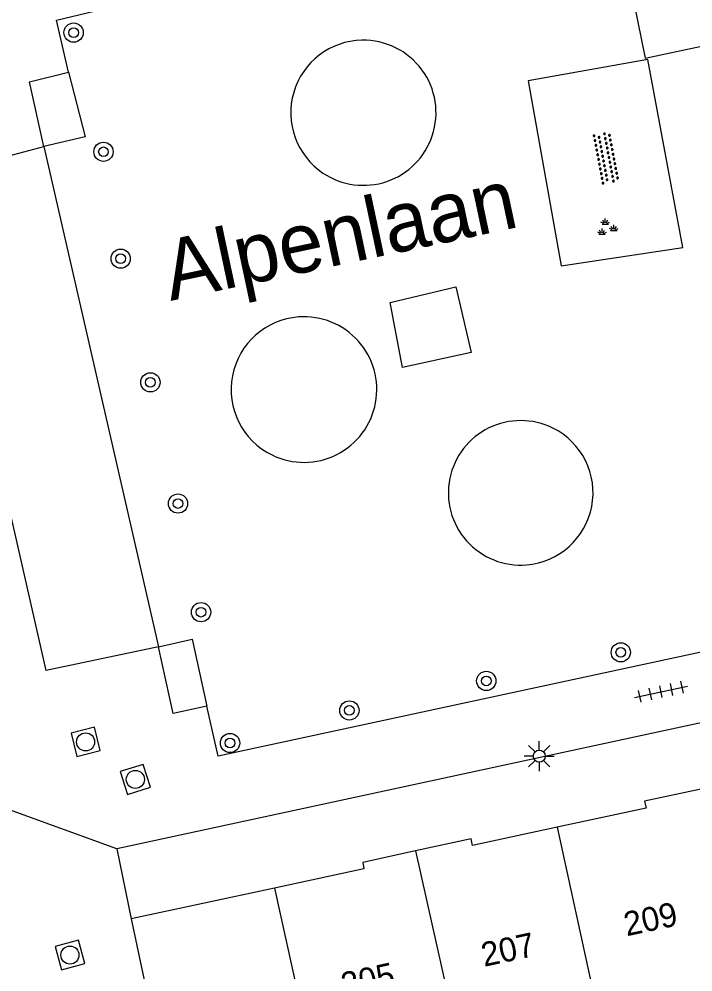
# Model space of a CAD drawing. Extents: x 132994 to 136000, y 393499 to 395512.
# Drawn here: x 134779.08 to 134807.08, y 394252.87 to 394292.48 of the extents above; entities that cross this region are included whole.
import ezdxf

# ---------------------------------------------------------------- set-up
doc = ezdxf.new("R2010")
doc.units = 0
for name, color, linetype in [('gg-anno-huisnummerreeks BGT', 7, 'Continuous'), ('gg-anno-openbare ruimte label', 7, 'Continuous'), ('gg-bbg-hoofdgebouw', 7, 'Continuous'), ('gg-bbg-tussenscheiding', 7, 'Continuous'), ('gg-knt-verharding', 7, 'Continuous'), ('gt-grn-groengrens', 7, 'Continuous'), ('gt-grn-weggrens', 7, 'Continuous'), ('gt-symb-boom', 7, 'Continuous'), ('gt-symb-groenvak', 7, 'Continuous'), ('gt-symb-lichtmast', 7, 'Continuous'), ('gt-symb-overige verharding', 7, 'Continuous'), ('gt-symb-rioolschacht', 7, 'Continuous'), ('gt-symb-tegel verharding', 7, 'Continuous')]:
    doc.layers.add(name, color=color, linetype=linetype)

# ---------------------------------------------------------------- blocks, each defined once
blk = doc.blocks.new('gt0-BOOM')
at = {"layer": 'gt-symb-boom'}
for radius in [0.4, 0.2]:
    blk.add_circle((0, 0), radius, dxfattribs=at)
blk = doc.blocks.new('gt0-GRVAK')
at = {"layer": 'gt-symb-groenvak'}
for p, q in [((-0.11, 0.189), (-0.228, 0.24)), ((-0.182, 0.153), (0.088, 0.153)), ((-0.091, 0.211), (-0.156, 0.322)), ((-0.047, 0.214), (-0.047, 0.393)), ((-0.004, 0.211), (0.061, 0.322)), ((0.015, 0.189), (0.133, 0.24)), ((0.262, -0.052), (0.197, 0.059)), ((0.305, -0.049), (0.305, 0.13)), ((0.349, -0.052), (0.414, 0.059)), ((-0.245, -0.228), (-0.363, -0.177)), ((-0.318, -0.264), (-0.047, -0.264)), ((-0.226, -0.206), (-0.291, -0.095)), ((-0.183, -0.203), (-0.183, -0.024)), ((-0.139, -0.206), (-0.074, -0.095)), ((-0.12, -0.228), (-0.002, -0.177)), ((0.243, -0.074), (0.125, -0.023)), ((0.17, -0.11), (0.441, -0.11)), ((0.368, -0.074), (0.486, -0.023))]:
    blk.add_line(p, q, dxfattribs=at)
blk = doc.blocks.new('gt0-OVH')
at = {"layer": 'gt-symb-overige verharding'}
for points in [[(-0.972, 0.298), (-0.967, 0.308), (-0.965, 0.319), (-0.966, 0.33), (-0.971, 0.34), (-0.978, 0.348), (-0.988, 0.353), (-0.999, 0.355), (-1.01, 0.354), (-1.02, 0.349), (-1.028, 0.342), (-1.033, 0.332), (-1.035, 0.321), (-1.034, 0.31), (-1.029, 0.3), (-1.022, 0.292), (-1.012, 0.287), (-1.001, 0.285), (-0.99, 0.286), (-0.98, 0.291)], [(-0.872, 0.106), (-0.867, 0.116), (-0.865, 0.126), (-0.866, 0.137), (-0.871, 0.147), (-0.878, 0.156), (-0.888, 0.161), (-0.899, 0.163), (-0.91, 0.162), (-0.92, 0.157), (-0.928, 0.15), (-0.933, 0.14), (-0.935, 0.129), (-0.934, 0.118), (-0.929, 0.108), (-0.922, 0.1), (-0.912, 0.095), (-0.901, 0.092), (-0.89, 0.094), (-0.88, 0.098)], [(-0.772, 0.298), (-0.767, 0.308), (-0.765, 0.319), (-0.766, 0.33), (-0.771, 0.34), (-0.778, 0.348), (-0.788, 0.353), (-0.799, 0.355), (-0.81, 0.354), (-0.82, 0.349), (-0.828, 0.342), (-0.833, 0.332), (-0.835, 0.321), (-0.834, 0.31), (-0.829, 0.3), (-0.822, 0.292), (-0.812, 0.287), (-0.801, 0.285), (-0.79, 0.286), (-0.78, 0.291)], [(-0.672, 0.106), (-0.667, 0.116), (-0.665, 0.126), (-0.666, 0.137), (-0.671, 0.147), (-0.678, 0.156), (-0.688, 0.161), (-0.699, 0.163), (-0.71, 0.162), (-0.72, 0.157), (-0.728, 0.15), (-0.733, 0.14), (-0.735, 0.129), (-0.734, 0.118), (-0.729, 0.108), (-0.722, 0.1), (-0.712, 0.095), (-0.701, 0.092), (-0.69, 0.094), (-0.68, 0.098)], [(-0.572, 0.298), (-0.567, 0.308), (-0.565, 0.319), (-0.566, 0.33), (-0.571, 0.34), (-0.578, 0.348), (-0.588, 0.353), (-0.599, 0.355), (-0.61, 0.354), (-0.62, 0.349), (-0.628, 0.342), (-0.633, 0.332), (-0.635, 0.321), (-0.634, 0.31), (-0.629, 0.3), (-0.622, 0.292), (-0.612, 0.287), (-0.601, 0.285), (-0.59, 0.286), (-0.58, 0.291)], [(-0.472, 0.106), (-0.467, 0.116), (-0.465, 0.126), (-0.466, 0.137), (-0.471, 0.147), (-0.478, 0.156), (-0.488, 0.161), (-0.499, 0.163), (-0.51, 0.162), (-0.52, 0.157), (-0.528, 0.15), (-0.533, 0.14), (-0.535, 0.129), (-0.534, 0.118), (-0.529, 0.108), (-0.522, 0.1), (-0.512, 0.095), (-0.501, 0.092), (-0.49, 0.094), (-0.48, 0.098)], [(-0.372, 0.298), (-0.367, 0.308), (-0.365, 0.319), (-0.366, 0.33), (-0.371, 0.34), (-0.378, 0.348), (-0.388, 0.353), (-0.399, 0.355), (-0.41, 0.354), (-0.42, 0.349), (-0.428, 0.342), (-0.433, 0.332), (-0.435, 0.321), (-0.434, 0.31), (-0.429, 0.3), (-0.422, 0.292), (-0.412, 0.287), (-0.401, 0.285), (-0.39, 0.286), (-0.38, 0.291)], [(-0.272, 0.106), (-0.267, 0.116), (-0.265, 0.126), (-0.266, 0.137), (-0.271, 0.147), (-0.278, 0.156), (-0.288, 0.161), (-0.299, 0.163), (-0.31, 0.162), (-0.32, 0.157), (-0.328, 0.15), (-0.333, 0.14), (-0.335, 0.129), (-0.334, 0.118), (-0.329, 0.108), (-0.322, 0.1), (-0.312, 0.095), (-0.301, 0.092), (-0.29, 0.094), (-0.28, 0.098)], [(-0.172, 0.298), (-0.167, 0.308), (-0.165, 0.319), (-0.166, 0.33), (-0.171, 0.34), (-0.178, 0.348), (-0.188, 0.353), (-0.199, 0.355), (-0.21, 0.354), (-0.22, 0.349), (-0.228, 0.342), (-0.233, 0.332), (-0.235, 0.321), (-0.234, 0.31), (-0.229, 0.3), (-0.222, 0.292), (-0.212, 0.287), (-0.201, 0.285), (-0.19, 0.286), (-0.18, 0.291)], [(-0.072, 0.106), (-0.067, 0.116), (-0.065, 0.126), (-0.066, 0.137), (-0.071, 0.147), (-0.078, 0.156), (-0.088, 0.161), (-0.099, 0.163), (-0.11, 0.162), (-0.12, 0.157), (-0.128, 0.15), (-0.133, 0.14), (-0.135, 0.129), (-0.134, 0.118), (-0.129, 0.108), (-0.122, 0.1), (-0.112, 0.095), (-0.101, 0.092), (-0.09, 0.094), (-0.08, 0.098)], [(0.028, 0.298), (0.033, 0.308), (0.035, 0.319), (0.034, 0.33), (0.029, 0.34), (0.022, 0.348), (0.012, 0.353), (0.001, 0.355), (-0.01, 0.354), (-0.02, 0.349), (-0.028, 0.342), (-0.033, 0.332), (-0.035, 0.321), (-0.034, 0.31), (-0.029, 0.3), (-0.022, 0.292), (-0.012, 0.287), (-0.001, 0.285), (0.01, 0.286), (0.02, 0.291)], [(0.128, 0.106), (0.133, 0.116), (0.135, 0.126), (0.134, 0.137), (0.129, 0.147), (0.122, 0.156), (0.112, 0.161), (0.101, 0.163), (0.09, 0.162), (0.08, 0.157), (0.072, 0.15), (0.067, 0.14), (0.065, 0.129), (0.066, 0.118), (0.071, 0.108), (0.078, 0.1), (0.088, 0.095), (0.099, 0.092), (0.11, 0.094), (0.12, 0.098)], [(0.228, 0.298), (0.233, 0.308), (0.235, 0.319), (0.234, 0.33), (0.229, 0.34), (0.222, 0.348), (0.212, 0.353), (0.201, 0.355), (0.19, 0.354), (0.18, 0.349), (0.172, 0.342), (0.167, 0.332), (0.165, 0.321), (0.166, 0.31), (0.171, 0.3), (0.178, 0.292), (0.188, 0.287), (0.199, 0.285), (0.21, 0.286), (0.22, 0.291)], [(0.328, 0.106), (0.333, 0.116), (0.335, 0.126), (0.334, 0.137), (0.329, 0.147), (0.322, 0.156), (0.312, 0.161), (0.301, 0.163), (0.29, 0.162), (0.28, 0.157), (0.272, 0.15), (0.267, 0.14), (0.265, 0.129), (0.266, 0.118), (0.271, 0.108), (0.278, 0.1), (0.288, 0.095), (0.299, 0.092), (0.31, 0.094), (0.32, 0.098)], [(0.428, 0.298), (0.433, 0.308), (0.435, 0.319), (0.434, 0.33), (0.429, 0.34), (0.422, 0.348), (0.412, 0.353), (0.401, 0.355), (0.39, 0.354), (0.38, 0.349), (0.372, 0.342), (0.367, 0.332), (0.365, 0.321), (0.366, 0.31), (0.371, 0.3), (0.378, 0.292), (0.388, 0.287), (0.399, 0.285), (0.41, 0.286), (0.42, 0.291)], [(0.528, 0.106), (0.533, 0.116), (0.535, 0.126), (0.534, 0.137), (0.529, 0.147), (0.522, 0.156), (0.512, 0.161), (0.501, 0.163), (0.49, 0.162), (0.48, 0.157), (0.472, 0.15), (0.467, 0.14), (0.465, 0.129), (0.466, 0.118), (0.471, 0.108), (0.478, 0.1), (0.488, 0.095), (0.499, 0.092), (0.51, 0.094), (0.52, 0.098)], [(0.628, 0.298), (0.633, 0.308), (0.635, 0.319), (0.634, 0.33), (0.629, 0.34), (0.622, 0.348), (0.612, 0.353), (0.601, 0.355), (0.59, 0.354), (0.58, 0.349), (0.572, 0.342), (0.567, 0.332), (0.565, 0.321), (0.566, 0.31), (0.571, 0.3), (0.578, 0.292), (0.588, 0.287), (0.599, 0.285), (0.61, 0.286), (0.62, 0.291)], [(0.728, 0.106), (0.733, 0.116), (0.735, 0.126), (0.734, 0.137), (0.729, 0.147), (0.722, 0.156), (0.712, 0.161), (0.701, 0.163), (0.69, 0.162), (0.68, 0.157), (0.672, 0.15), (0.667, 0.14), (0.665, 0.129), (0.666, 0.118), (0.671, 0.108), (0.678, 0.1), (0.688, 0.095), (0.699, 0.092), (0.71, 0.094), (0.72, 0.098)], [(0.828, 0.298), (0.833, 0.308), (0.835, 0.319), (0.834, 0.33), (0.829, 0.34), (0.822, 0.348), (0.812, 0.353), (0.801, 0.355), (0.79, 0.354), (0.78, 0.349), (0.772, 0.342), (0.767, 0.332), (0.765, 0.321), (0.766, 0.31), (0.771, 0.3), (0.778, 0.292), (0.788, 0.287), (0.799, 0.285), (0.81, 0.286), (0.82, 0.291)], [(0.928, 0.106), (0.933, 0.116), (0.935, 0.126), (0.934, 0.137), (0.929, 0.147), (0.922, 0.156), (0.912, 0.161), (0.901, 0.163), (0.89, 0.162), (0.88, 0.157), (0.872, 0.15), (0.867, 0.14), (0.865, 0.129), (0.866, 0.118), (0.871, 0.108), (0.878, 0.1), (0.888, 0.095), (0.899, 0.092), (0.91, 0.094), (0.92, 0.098)], [(1.028, 0.298), (1.033, 0.308), (1.035, 0.319), (1.034, 0.33), (1.029, 0.34), (1.022, 0.348), (1.012, 0.353), (1.001, 0.355), (0.99, 0.354), (0.98, 0.349), (0.972, 0.342), (0.967, 0.332), (0.965, 0.321), (0.966, 0.31), (0.971, 0.3), (0.978, 0.292), (0.988, 0.287), (0.999, 0.285), (1.01, 0.286), (1.02, 0.291)], [(-0.972, -0.142), (-0.967, -0.132), (-0.965, -0.121), (-0.966, -0.11), (-0.971, -0.1), (-0.978, -0.092), (-0.988, -0.087), (-0.999, -0.085), (-1.01, -0.086), (-1.02, -0.091), (-1.028, -0.098), (-1.033, -0.108), (-1.035, -0.119), (-1.034, -0.13), (-1.029, -0.14), (-1.022, -0.148), (-1.012, -0.153), (-1.001, -0.155), (-0.99, -0.154), (-0.98, -0.149)], [(-0.872, -0.334), (-0.867, -0.324), (-0.865, -0.314), (-0.866, -0.303), (-0.871, -0.293), (-0.878, -0.284), (-0.888, -0.279), (-0.899, -0.277), (-0.91, -0.278), (-0.92, -0.283), (-0.928, -0.29), (-0.933, -0.3), (-0.935, -0.311), (-0.934, -0.322), (-0.929, -0.332), (-0.922, -0.34), (-0.912, -0.345), (-0.901, -0.348), (-0.89, -0.346), (-0.88, -0.342)], [(-0.772, -0.142), (-0.767, -0.132), (-0.765, -0.121), (-0.766, -0.11), (-0.771, -0.1), (-0.778, -0.092), (-0.788, -0.087), (-0.799, -0.085), (-0.81, -0.086), (-0.82, -0.091), (-0.828, -0.098), (-0.833, -0.108), (-0.835, -0.119), (-0.834, -0.13), (-0.829, -0.14), (-0.822, -0.148), (-0.812, -0.153), (-0.801, -0.155), (-0.79, -0.154), (-0.78, -0.149)], [(-0.672, -0.334), (-0.667, -0.324), (-0.665, -0.314), (-0.666, -0.303), (-0.671, -0.293), (-0.678, -0.284), (-0.688, -0.279), (-0.699, -0.277), (-0.71, -0.278), (-0.72, -0.283), (-0.728, -0.29), (-0.733, -0.3), (-0.735, -0.311), (-0.734, -0.322), (-0.729, -0.332), (-0.722, -0.34), (-0.712, -0.345), (-0.701, -0.348), (-0.69, -0.346), (-0.68, -0.342)], [(-0.572, -0.142), (-0.567, -0.132), (-0.565, -0.121), (-0.566, -0.11), (-0.571, -0.1), (-0.578, -0.092), (-0.588, -0.087), (-0.599, -0.085), (-0.61, -0.086), (-0.62, -0.091), (-0.628, -0.098), (-0.633, -0.108), (-0.635, -0.119), (-0.634, -0.13), (-0.629, -0.14), (-0.622, -0.148), (-0.612, -0.153), (-0.601, -0.155), (-0.59, -0.154), (-0.58, -0.149)], [(-0.472, -0.334), (-0.467, -0.324), (-0.465, -0.314), (-0.466, -0.303), (-0.471, -0.293), (-0.478, -0.284), (-0.488, -0.279), (-0.499, -0.277), (-0.51, -0.278), (-0.52, -0.283), (-0.528, -0.29), (-0.533, -0.3), (-0.535, -0.311), (-0.534, -0.322), (-0.529, -0.332), (-0.522, -0.34), (-0.512, -0.345), (-0.501, -0.348), (-0.49, -0.346), (-0.48, -0.342)], [(-0.372, -0.142), (-0.367, -0.132), (-0.365, -0.121), (-0.366, -0.11), (-0.371, -0.1), (-0.378, -0.092), (-0.388, -0.087), (-0.399, -0.085), (-0.41, -0.086), (-0.42, -0.091), (-0.428, -0.098), (-0.433, -0.108), (-0.435, -0.119), (-0.434, -0.13), (-0.429, -0.14), (-0.422, -0.148), (-0.412, -0.153), (-0.401, -0.155), (-0.39, -0.154), (-0.38, -0.149)], [(-0.272, -0.334), (-0.267, -0.324), (-0.265, -0.314), (-0.266, -0.303), (-0.271, -0.293), (-0.278, -0.284), (-0.288, -0.279), (-0.299, -0.277), (-0.31, -0.278), (-0.32, -0.283), (-0.328, -0.29), (-0.333, -0.3), (-0.335, -0.311), (-0.334, -0.322), (-0.329, -0.332), (-0.322, -0.34), (-0.312, -0.345), (-0.301, -0.348), (-0.29, -0.346), (-0.28, -0.342)], [(-0.172, -0.142), (-0.167, -0.132), (-0.165, -0.121), (-0.166, -0.11), (-0.171, -0.1), (-0.178, -0.092), (-0.188, -0.087), (-0.199, -0.085), (-0.21, -0.086), (-0.22, -0.091), (-0.228, -0.098), (-0.233, -0.108), (-0.235, -0.119), (-0.234, -0.13), (-0.229, -0.14), (-0.222, -0.148), (-0.212, -0.153), (-0.201, -0.155), (-0.19, -0.154), (-0.18, -0.149)], [(-0.072, -0.334), (-0.067, -0.324), (-0.065, -0.314), (-0.066, -0.303), (-0.071, -0.293), (-0.078, -0.284), (-0.088, -0.279), (-0.099, -0.277), (-0.11, -0.278), (-0.12, -0.283), (-0.128, -0.29), (-0.133, -0.3), (-0.135, -0.311), (-0.134, -0.322), (-0.129, -0.332), (-0.122, -0.34), (-0.112, -0.345), (-0.101, -0.348), (-0.09, -0.346), (-0.08, -0.342)], [(0.028, -0.142), (0.033, -0.132), (0.035, -0.121), (0.034, -0.11), (0.029, -0.1), (0.022, -0.092), (0.012, -0.087), (0.001, -0.085), (-0.01, -0.086), (-0.02, -0.091), (-0.028, -0.098), (-0.033, -0.108), (-0.035, -0.119), (-0.034, -0.13), (-0.029, -0.14), (-0.022, -0.148), (-0.012, -0.153), (-0.001, -0.155), (0.01, -0.154), (0.02, -0.149)], [(0.128, -0.334), (0.133, -0.324), (0.135, -0.314), (0.134, -0.303), (0.129, -0.293), (0.122, -0.284), (0.112, -0.279), (0.101, -0.277), (0.09, -0.278), (0.08, -0.283), (0.072, -0.29), (0.067, -0.3), (0.065, -0.311), (0.066, -0.322), (0.071, -0.332), (0.078, -0.34), (0.088, -0.345), (0.099, -0.348), (0.11, -0.346), (0.12, -0.342)], [(0.228, -0.142), (0.233, -0.132), (0.235, -0.121), (0.234, -0.11), (0.229, -0.1), (0.222, -0.092), (0.212, -0.087), (0.201, -0.085), (0.19, -0.086), (0.18, -0.091), (0.172, -0.098), (0.167, -0.108), (0.165, -0.119), (0.166, -0.13), (0.171, -0.14), (0.178, -0.148), (0.188, -0.153), (0.199, -0.155), (0.21, -0.154), (0.22, -0.149)], [(0.328, -0.334), (0.333, -0.324), (0.335, -0.314), (0.334, -0.303), (0.329, -0.293), (0.322, -0.284), (0.312, -0.279), (0.301, -0.277), (0.29, -0.278), (0.28, -0.283), (0.272, -0.29), (0.267, -0.3), (0.265, -0.311), (0.266, -0.322), (0.271, -0.332), (0.278, -0.34), (0.288, -0.345), (0.299, -0.348), (0.31, -0.346), (0.32, -0.342)], [(0.428, -0.142), (0.433, -0.132), (0.435, -0.121), (0.434, -0.11), (0.429, -0.1), (0.422, -0.092), (0.412, -0.087), (0.401, -0.085), (0.39, -0.086), (0.38, -0.091), (0.372, -0.098), (0.367, -0.108), (0.365, -0.119), (0.366, -0.13), (0.371, -0.14), (0.378, -0.148), (0.388, -0.153), (0.399, -0.155), (0.41, -0.154), (0.42, -0.149)], [(0.528, -0.334), (0.533, -0.324), (0.535, -0.314), (0.534, -0.303), (0.529, -0.293), (0.522, -0.284), (0.512, -0.279), (0.501, -0.277), (0.49, -0.278), (0.48, -0.283), (0.472, -0.29), (0.467, -0.3), (0.465, -0.311), (0.466, -0.322), (0.471, -0.332), (0.478, -0.34), (0.488, -0.345), (0.499, -0.348), (0.51, -0.346), (0.52, -0.342)], [(0.628, -0.142), (0.633, -0.132), (0.635, -0.121), (0.634, -0.11), (0.629, -0.1), (0.622, -0.092), (0.612, -0.087), (0.601, -0.085), (0.59, -0.086), (0.58, -0.091), (0.572, -0.098), (0.567, -0.108), (0.565, -0.119), (0.566, -0.13), (0.571, -0.14), (0.578, -0.148), (0.588, -0.153), (0.599, -0.155), (0.61, -0.154), (0.62, -0.149)], [(0.728, -0.334), (0.733, -0.324), (0.735, -0.314), (0.734, -0.303), (0.729, -0.293), (0.722, -0.284), (0.712, -0.279), (0.701, -0.277), (0.69, -0.278), (0.68, -0.283), (0.672, -0.29), (0.667, -0.3), (0.665, -0.311), (0.666, -0.322), (0.671, -0.332), (0.678, -0.34), (0.688, -0.345), (0.699, -0.348), (0.71, -0.346), (0.72, -0.342)], [(0.828, -0.142), (0.833, -0.132), (0.835, -0.121), (0.834, -0.11), (0.829, -0.1), (0.822, -0.092), (0.812, -0.087), (0.801, -0.085), (0.79, -0.086), (0.78, -0.091), (0.772, -0.098), (0.767, -0.108), (0.765, -0.119), (0.766, -0.13), (0.771, -0.14), (0.778, -0.148), (0.788, -0.153), (0.799, -0.155), (0.81, -0.154), (0.82, -0.149)], [(0.928, -0.334), (0.933, -0.324), (0.935, -0.314), (0.934, -0.303), (0.929, -0.293), (0.922, -0.284), (0.912, -0.279), (0.901, -0.277), (0.89, -0.278), (0.88, -0.283), (0.872, -0.29), (0.867, -0.3), (0.865, -0.311), (0.866, -0.322), (0.871, -0.332), (0.878, -0.34), (0.888, -0.345), (0.899, -0.348), (0.91, -0.346), (0.92, -0.342)], [(1.028, -0.142), (1.033, -0.132), (1.035, -0.121), (1.034, -0.11), (1.029, -0.1), (1.022, -0.092), (1.012, -0.087), (1.001, -0.085), (0.99, -0.086), (0.98, -0.091), (0.972, -0.098), (0.967, -0.108), (0.965, -0.119), (0.966, -0.13), (0.971, -0.14), (0.978, -0.148), (0.988, -0.153), (0.999, -0.155), (1.01, -0.154), (1.02, -0.149)]]:
    blk.add_lwpolyline(points, close=True, dxfattribs=at)
blk = doc.blocks.new('gt0-RS')
at = {"layer": 'gt-symb-rioolschacht'}
blk.add_lwpolyline([(-0.5, -0.5), (0.5, -0.5), (0.5, 0.5), (-0.5, 0.5)], close=True, dxfattribs=at)
blk.add_circle((0, 0), 0.375, dxfattribs=at)
blk = doc.blocks.new('gt0-LMAST')
at = {"layer": 'gt-symb-lichtmast'}
for p, q in [((-0.182, 0.173), (-0.447, 0.438)), ((-0.005, 0.246), (-0.005, 0.621)), ((0.172, 0.173), (0.437, 0.438)), ((-0.255, -0.004), (-0.63, -0.004)), ((-0.182, -0.181), (-0.447, -0.446)), ((-0.005, -0.254), (-0.005, -0.629)), ((0.437, -0.446), (0.172, -0.181)), ((0.245, -0.004), (0.62, -0.004))]:
    blk.add_line(p, q, dxfattribs=at)
blk.add_circle((-0.005, -0.004), 0.25, dxfattribs=at)
blk = doc.blocks.new('gt0-TEG1')
at = {"layer": 'gt-symb-tegel verharding'}
for p, q in [((-1.125, 0), (1.125, 0)), ((-0.9, -0.25), (-0.9, 0.25)), ((-0.45, -0.25), (-0.45, 0.25)), ((0, -0.25), (0, 0.25)), ((0.45, -0.25), (0.45, 0.25)), ((0.9, -0.25), (0.9, 0.25))]:
    blk.add_line(p, q, dxfattribs=at)

msp = doc.modelspace()

# ---------------------------------------------------------------- linework, layer by layer
at = {"layer": 'gg-bbg-hoofdgebouw'}
for p, q in [((134789.7, 394256.353), (134783.74, 394255.07)), ((134783.74, 394255.07), (134784.303, 394252.401))]:
    msp.add_line(p, q, dxfattribs=at)
for points in [[(134807.405, 394260.458), (134805.07, 394259.96), (134805.13, 394259.68), (134801.437, 394258.881)], [(134801.437, 394258.881), (134797.92, 394258.12), (134797.86, 394258.4), (134795.558, 394257.899)], [(134795.558, 394257.899), (134793.36, 394257.42), (134793.4, 394257.15), (134789.7, 394256.353)]]:
    msp.add_lwpolyline(points, dxfattribs=at)
at = {"layer": 'gg-bbg-tussenscheiding'}
for p, q in [((134801.437, 394258.881), (134803.258, 394250.537)), ((134795.558, 394257.899), (134797.483, 394249.299)), ((134789.7, 394256.353), (134791.534, 394248.024))]:
    msp.add_line(p, q, dxfattribs=at)
at = {"layer": 'gg-knt-verharding'}
for p, q in [((134812.905, 394264.413), (134783.15, 394257.98)), ((134783.15, 394257.98), (134783.74, 394255.07))]:
    msp.add_line(p, q, dxfattribs=at)
for points in [[(134781.13, 394290.27), (134780.64, 394292.44), (134803.66, 394297.95), (134805.1, 394290.85), (134809.837, 394291.868)], [(134801.609, 394282.217), (134806.66, 394282.988), (134805.208, 394290.796), (134800.231, 394289.914), (134801.609, 394282.217)], [(134780.11, 394287.19), (134779.51, 394289.87), (134781.13, 394290.27)], [(134784.88, 394266.38), (134780.21, 394265.4), (134775.53, 394285.97), (134780.11, 394287.19)], [(134794.494, 394280.696), (134797.23, 394281.347), (134797.865, 394278.617), (134795.005, 394277.995), (134794.494, 394280.696)], [(134813.252, 394275.361), (134808.44, 394274.31), (134809.93, 394266.7), (134787.36, 394261.83), (134786.88, 394263.92)], [(134786.88, 394263.92), (134785.48, 394263.61), (134784.88, 394266.38)]]:
    msp.add_lwpolyline(points, dxfattribs=at)
for centre, radius, start, end in [((134793.387, 394288.586), 3.017, 91.1362, 236.1937), ((134793.388, 394288.586), 3.017, 341.5462, 91.1526), ((134793.388, 394288.586), 3.017, 236.1773, 341.5533), ((134790.919, 394277.078), 3.026, 94.1908, 244.0085), ((134790.919, 394277.078), 3.026, 349.5808, 94.189), ((134790.919, 394277.077), 3.025, 243.9971, 349.6009), ((134799.922, 394272.784), 3.005, 63.7328, 168.3848), ((134799.922, 394272.784), 3.006, 274.6429, 63.7302), ((134799.922, 394272.784), 3.005, 168.3789, 274.6408)]:
    msp.add_arc(centre, radius, start, end, dxfattribs=at)
at = {"layer": 'gt-grn-groengrens'}
msp.add_line((134780.11, 394287.19), (134784.88, 394266.38), dxfattribs=at)
for points in [[(134781.13, 394290.27), (134781.827, 394287.583), (134780.11, 394287.19)], [(134784.88, 394266.38), (134786.278, 394266.706), (134786.88, 394263.92)]]:
    msp.add_lwpolyline(points, dxfattribs=at)
at = {"layer": 'gt-grn-weggrens'}
msp.add_line((134783.15, 394257.98), (134778.64, 394259.62), dxfattribs=at)

# ---------------------------------------------------------------- block references
at = {"layer": 'gt-symb-boom'}
for p in [(134781.348, 394291.919), (134782.588, 394286.964), (134783.303, 394282.521), (134784.538, 394277.377), (134785.686, 394272.339), (134786.642, 394267.822), (134804.08, 394266.153), (134798.493, 394264.965), (134792.805, 394263.738), (134787.847, 394262.383)]:
    msp.add_blockref('gt0-BOOM', p, dxfattribs=at)
at = {"layer": 'gt-symb-groenvak'}
msp.add_blockref('gt0-GRVAK', (134803.484, 394283.799), dxfattribs=at)
at = {"layer": 'gt-symb-lichtmast'}
msp.add_blockref('gt0-LMAST', (134800.699, 394261.84), dxfattribs=at)
at = {"layer": 'gt-symb-overige verharding', "rotation": 100.71464389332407}
msp.add_blockref('gt0-OVH', (134803.472, 394286.704), dxfattribs=at)
at = {"layer": 'gt-symb-rioolschacht'}
for p, rotation in [((134781.847, 394262.43), 14.119602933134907), ((134783.913, 394260.869), 17.58309712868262), ((134781.196, 394253.568), -165.04643524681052)]:
    msp.add_blockref('gt0-RS', p, dxfattribs=dict(at, rotation=rotation))
at = {"layer": 'gt-symb-tegel verharding', "rotation": 12.174751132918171}
msp.add_blockref('gt0-TEG1', (134805.754, 394264.515), dxfattribs=at)

# ---------------------------------------------------------------- texts
at = {"layer": 'gg-anno-huisnummerreeks BGT'}
for s, p in [('209', (134804.324, 394254.345)), ('207', (134798.401, 394253.076)), ('205', (134792.579, 394251.828))]:
    msp.add_text(s, height=1, rotation=12.1, dxfattribs=at).set_placement(p)
at = {"layer": 'gg-anno-openbare ruimte label'}
msp.add_text('Alpenlaan', height=2.5, rotation=12, dxfattribs=at).set_placement((134785.376, 394280.761))

doc.saveas('drawing.dxf')
